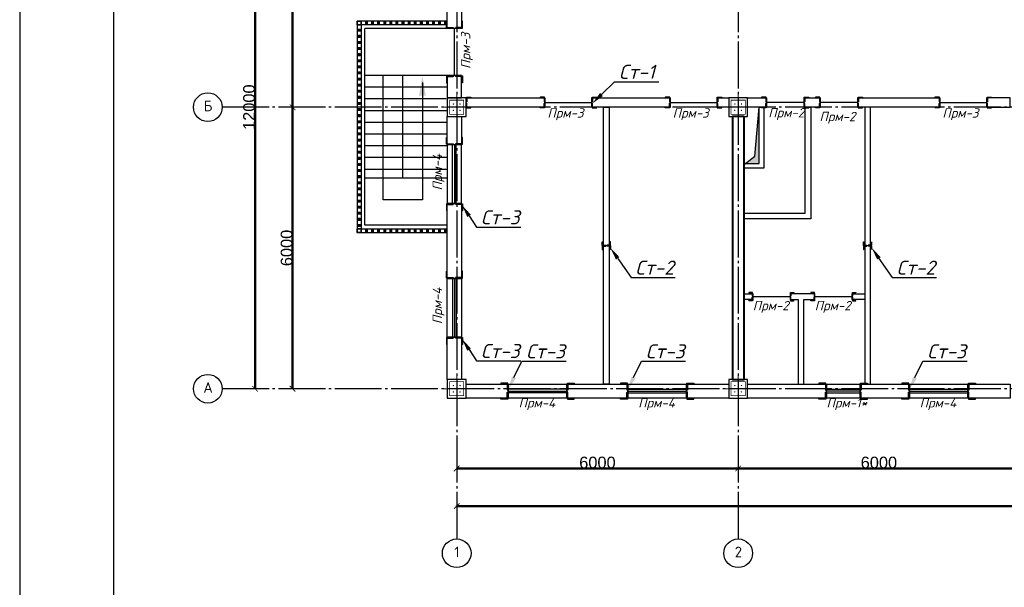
# Model space of a CAD drawing. Header units: millimetres. Extents: x -33345 to 4712671, y -3392 to 121473.
# Tile 301 of 656: x 1635956 to 1656947, y 64559 to 76656. Entities that reach past the tile are written whole.
import ezdxf
from ezdxf import colors
from ezdxf.entities.mleader import LeaderData, LeaderLine
from ezdxf.math import Vec2, Vec3

# ---------------------------------------------------------------- set-up
doc = ezdxf.new("R2010")
doc.units = ezdxf.units.MM
doc.linetypes.add('CENTER2', pattern=[28.575, 19.05, -3.175, 3.175, -3.175])
doc.linetypes.add('ГОСТ 2.303 5', pattern=[24, 20, -1.5, 1, -1.5])
for name, color, linetype, lineweight in [('.', 7, 'Continuous', 15), ('0.25', 7, 'Continuous', 25), ('5   0.30', 1, 'Continuous', 30), ('Kalonna', 7, 'Continuous', 35), ('размер 0.09', 175, 'Continuous', 9)]:
    doc.layers.add(name, color=color, linetype=linetype, lineweight=lineweight)
doc.layers.add('00-Axes', color=1, linetype='CENTER2')
doc.layers.add('HA', color=9, linetype='Continuous')
doc.styles.add('ISOCPEUR', font='isocpeui.ttf', dxfattribs={"height": 300})
doc.styles.add('ISOCPEUR_1.00', font='isocpeui.ttf')
doc.styles.get("Standard").update_dxf_attribs({"font": 'arial.ttf'})
doc.styles.add('ГОСТ 250', font='isocpeui.ttf', dxfattribs={"height": 250})
doc.dimstyles.new('ISO-25$0', dxfattribs={"dimtxt": 300, "dimasz": 200, "dimexe": 100, "dimexo": 300, "dimgap": 50, "dimtad": 1, "dimdec": 0, "dimtxsty": 'Standard', "dimblk": 'OBLIQUE', "dimcen": 250, "dimadec": 0, "dimazin": 0, "dimtfac": 1, "dimtdec": 0, "dimtmove": 0, "dimatfit": 3, "dimldrblk": 'OBLIQUE', "dimfxl": 1.25, "dimarcsym": 0})

# ---------------------------------------------------------------- blocks, each defined once
blk = doc.blocks.new('*U282')
at = {"layer": '0.25', "color": 5, "linetype": 'Continuous', "lineweight": 25, "ltscale": 100}
blk.add_lwpolyline([(-72619, 0), (0, 0), (0, 42000), (-72619, 42000), (-72619, 0)], dxfattribs=at)
at = {"layer": '0.25', "color": 7, "linetype": 'Continuous', "lineweight": 30, "ltscale": 100}
blk.add_lwpolyline([(-70619, 500), (-500, 500), (-500, 41500), (-70619, 41500), (-70619, 500)], dxfattribs=at)
blk = doc.blocks.new('_ArchTick')
at = {"color": 0, "linetype": 'ByBlock', "const_width": 0.15}
blk.add_lwpolyline([(-0.5, -0.5), (0.5, 0.5)], dxfattribs=at)
blk = doc.blocks.new('*D43')
at = {"color": 0, "lineweight": -2, "transparency": 16777216}
for p, q in [((-36640, 60.625), (-36640, 61.25)), ((-36640, 60), (-30640, 60)), ((-30640, 60.625), (-30640, 61.25))]:
    blk.add_line(p, q, dxfattribs=at)
at = {"layer": 'Defpoints', "color": 0, "lineweight": 0, "transparency": 16777216}
for p in [(-36640, 60), (-30640, 60), (-30640, 60)]:
    blk.add_point(p, dxfattribs=at)
at = {"color": 0, "lineweight": -2, "transparency": 16777216, "xscale": 120, "yscale": 120, "zscale": 120, "rotation": 180}
blk.add_blockref('_ArchTick', (-36640, 60), dxfattribs=at)
at = {"color": 0, "lineweight": -2, "transparency": 16777216, "xscale": 120, "yscale": 120, "zscale": 120}
blk.add_blockref('_ArchTick', (-30640, 60), dxfattribs=at)
at = {"color": 0, "lineweight": 0, "transparency": 16777216, "insert": (-33640, 185.625), "char_height": 250, "attachment_point": 5}
blk.add_mtext('6000', dxfattribs=at)
blk = doc.blocks.new('_Oblique')
at = {"color": 0, "linetype": 'ByBlock', "lineweight": -2}
blk.add_line((-0.5, -0.5), (0.5, 0.5), dxfattribs=at)
blk = doc.blocks.new('*D14')
at = {"color": 0, "lineweight": -2, "transparency": 16777216}
for p, q in [((1035447, -1561152), (1035447, -1561151)), ((1035447, -1561152), (1041447, -1561152)), ((1041447, -1561152), (1041447, -1561151))]:
    blk.add_line(p, q, dxfattribs=at)
at = {"layer": 'Defpoints', "color": 0, "lineweight": 50, "transparency": 16777216}
for p in [(1035447, -1561152), (1041447, -1561152), (1041447, -1561152)]:
    blk.add_point(p, dxfattribs=at)
at = {"color": 0, "lineweight": -2, "transparency": 16777216, "xscale": 120, "yscale": 120, "zscale": 120, "rotation": 180}
blk.add_blockref('_ArchTick', (1035447, -1561152), dxfattribs=at)
at = {"color": 0, "lineweight": -2, "transparency": 16777216, "xscale": 120, "yscale": 120, "zscale": 120}
blk.add_blockref('_ArchTick', (1041447, -1561152), dxfattribs=at)
at = {"color": 0, "lineweight": 0, "transparency": 16777216, "insert": (1038447, -1561027), "char_height": 250, "attachment_point": 5}
blk.add_mtext('6000', dxfattribs=at)
blk = doc.blocks.new('*D44')
at = {"color": 0, "lineweight": -2, "transparency": 16777216}
for p, q in [((-36640, -739.375), (-36640, -738.75)), ((22760, -740), (-36640, -740)), ((22760, -739.375), (22760, -738.75))]:
    blk.add_line(p, q, dxfattribs=at)
at = {"layer": 'Defpoints', "color": 0, "lineweight": 0, "transparency": 16777216}
for p in [(-36640, -740), (-36640, -740), (22760, -740)]:
    blk.add_point(p, dxfattribs=at)
at = {"color": 0, "lineweight": -2, "transparency": 16777216, "xscale": 120, "yscale": 120, "zscale": 120, "rotation": 180}
blk.add_blockref('_ArchTick', (-36640, -740), dxfattribs=at)
at = {"color": 0, "lineweight": -2, "transparency": 16777216, "xscale": 120, "yscale": 120, "zscale": 120}
blk.add_blockref('_ArchTick', (22760, -740), dxfattribs=at)
at = {"color": 0, "lineweight": 0, "transparency": 16777216, "insert": (-6940, -614.375), "char_height": 250, "attachment_point": 5}
blk.add_mtext('59400', dxfattribs=at)
blk = doc.blocks.new('*D45')
at = {"color": 0, "lineweight": -2, "transparency": 16777216}
for p, q in [((-40140, 1760), (-40140, 7760)), ((-40139.375, 7760), (-40138.75, 7760)), ((-40139.375, 1760), (-40138.75, 1760))]:
    blk.add_line(p, q, dxfattribs=at)
at = {"layer": 'Defpoints', "color": 0, "lineweight": 0, "transparency": 16777216}
for p in [(-40140, 7760), (-40140, 7760), (-40140, 1760)]:
    blk.add_point(p, dxfattribs=at)
at = {"color": 0, "lineweight": -2, "transparency": 16777216, "xscale": 120, "yscale": 120, "zscale": 120}
for p, rotation in [((-40140, 7760), 90), ((-40140, 1760), 270)]:
    blk.add_blockref('_ArchTick', p, dxfattribs=dict(at, rotation=rotation))
at = {"color": 0, "lineweight": 0, "transparency": 16777216, "insert": (-40265.625, 4760), "char_height": 250, "attachment_point": 5, "rotation": 90}
blk.add_mtext('6000', dxfattribs=at)
blk = doc.blocks.new('*D19')
at = {"color": 0, "lineweight": -2, "transparency": 16777216}
for p, q in [((1025947, -1547452), (1025948, -1547452)), ((1025947, -1553452), (1025947, -1547452)), ((1025947, -1553452), (1025948, -1553452))]:
    blk.add_line(p, q, dxfattribs=at)
at = {"layer": 'Defpoints', "color": 0, "lineweight": 50, "transparency": 16777216}
for p in [(1025947, -1547452), (1025947, -1547452), (1025947, -1553452)]:
    blk.add_point(p, dxfattribs=at)
at = {"color": 0, "lineweight": -2, "transparency": 16777216, "xscale": 120, "yscale": 120, "zscale": 120}
for p, rotation in [((1025947, -1547452), 90), ((1025947, -1553452), 270)]:
    blk.add_blockref('_ArchTick', p, dxfattribs=dict(at, rotation=rotation))
at = {"color": 0, "lineweight": 0, "transparency": 16777216, "insert": (1025821, -1550452), "char_height": 250, "attachment_point": 5, "rotation": 90}
blk.add_mtext('6000', dxfattribs=at)
blk = doc.blocks.new('*D46')
at = {"color": 0, "lineweight": -2, "transparency": 16777216}
for p, q in [((-40940, 13760), (-40940, 1760)), ((-40939, 13760), (-40939, 13760)), ((-40939, 1760), (-40939, 1760))]:
    blk.add_line(p, q, dxfattribs=at)
at = {"layer": 'Defpoints', "color": 0, "lineweight": 0, "transparency": 16777216}
for p in [(-40940, 13760), (-40940, 1760), (-40940, 1760)]:
    blk.add_point(p, dxfattribs=at)
at = {"color": 0, "lineweight": -2, "transparency": 16777216, "xscale": 120, "yscale": 120, "zscale": 120}
for p, rotation in [((-40940, 13760), 90), ((-40940, 1760), 270)]:
    blk.add_blockref('_ArchTick', p, dxfattribs=dict(at, rotation=rotation))
at = {"color": 0, "lineweight": 0, "transparency": 16777216, "insert": (-41066, 7760), "char_height": 250, "attachment_point": 5, "rotation": 90}
blk.add_mtext('12000', dxfattribs=at)
blk = doc.blocks.new('column')
at = {"lineweight": 0}
for points in [[(-68, 56, -1), (-68, 86, -1)], [(68, 56, 1), (68, 86, 1)], [(-68, -56, 1), (-68, -86, 1)], [(68, -56, -1), (68, -86, -1)]]:
    blk.add_hatch(color=0, dxfattribs=at).paths.add_polyline_path(points)
at = {"color": 0, "lineweight": 0}
for p, q in [((0, 300), (0, -300)), ((300, 0), (-300, 0))]:
    blk.add_line(p, q, dxfattribs=at)
at = {"lineweight": 30}
blk.add_lwpolyline([(-200, 200), (200, 200), (200, -200), (-200, -200)], close=True, dxfattribs=at)
at = {"color": 0, "lineweight": 0, "const_width": 15}
blk.add_lwpolyline([(150, -150), (150, 150), (-150, 150), (-150, -150)], close=True, dxfattribs=at)
blk = doc.blocks.new('*U3545')
at = {"color": 0, "linetype": 'ByBlock', "lineweight": -2, "ltscale": 100}
blk.add_lwpolyline([(0, 0), (63, 0), (63, 2.7, 0.414214), (60.7, 5), (12, 5, -0.414214), (5, 12), (5, 60.7, 0.414214), (2.7, 63), (0, 63)], format="xyb", close=True, dxfattribs=at)
blk = doc.blocks.new('A$C0829442C')
at = {"layer": '5   0.30', "lineweight": 30, "ltscale": 200}
blk.add_line((0, 131), (0, 13.5), dxfattribs=at)
at = {"layer": '5   0.30', "lineweight": 30, "ltscale": 200, "xscale": -1, "rotation": 180}
blk.add_blockref('*U3545', (3.9, 146.4), dxfattribs=at)
at = {"layer": '5   0.30', "lineweight": 30, "ltscale": 200}
blk.add_blockref('*U3545', (3.9, 0), dxfattribs=at)
blk = doc.blocks.new('fgfgfgfgggffrw')
at = {"layer": '00-Axes', "color": 251, "linetype": 'ГОСТ 2.303 5', "ltscale": 50, "true_color": 0x636466}
for points in [[(-36640, 13960), (-36640, -1440)], [(-30640, 13960), (-30640, -1440)], [(22960, 7760), (-41640, 7760)], [(22960, 1760), (-41640, 1760)]]:
    blk.add_lwpolyline(points, dxfattribs=at)
at = {"layer": '00-Axes', "color": 219, "linetype": 'ByBlock', "ltscale": 100, "true_color": 0x642165}
for centre in [(-41946, 7760), (-41946, 1760), (-36640, -1746), (-30640, -1746)]:
    blk.add_circle(centre, 306, dxfattribs=at)
at = {"layer": '00-Axes', "color": 219, "linetype": 'ByBlock', "ltscale": 100, "true_color": 0x642165, "char_height": 226.059, "attachment_point": 1, "style": 'ISOCPEUR_1.00'}
for s, insert in [('\\pxqc;{\\fISOCPEUR|b0|i0|c204|p34;Б}', (-42327.1, 7899.8)), ('\\pxqc;{\\fISOCPEUR|b0|i0|c204|p34;А}', (-42327.1, 1899.8)), ('\\pxqc;{\\fISOCPEUR|b0|i0|c204|p34;1}', (-37021.2, -1606.2)), ('\\pxqc;{\\fISOCPEUR|b0|i0|c204|p34;2}', (-31021.2, -1606.2))]:
    blk.add_mtext_dynamic_manual_height_columns(s, width=772.479, gutter_width=706.4, heights=[0], dxfattribs=dict(at, insert=insert))
at = {"color": 18, "lineweight": 0, "true_color": 0x000000}
for base, p1, p2, picture, middle in [((-40940, 1760), (-40940, 13760), (-40940, 1760), '*D46', (-41065.6, 7760)), ((-40140, 7760), (-40140, 1760), (-40140, 7760), '*D45', (-40265.6, 4760))]:
    dim = blk.add_linear_dim(base=base, p1=p1, p2=p2, angle=90, dimstyle='ISO-25$0', dxfattribs=at)
    dim.commit()
    dim.dimension.update_dxf_attribs({"geometry": picture, "text_midpoint": middle})
dim = blk.add_linear_dim(base=(-40140, 13760), p1=(-40140, 7760), p2=(-40140, 13760), angle=90, dimstyle='ISO-25$0', dxfattribs=at)
dim.commit()
dim.dimension.update_dxf_attribs({"geometry": '*D19', "text_midpoint": (-40265.6, 10760), "insert": (-1066086.8, 1561212.4)})
for base, p1, p2, picture, middle in [((-30640, 60), (-36640, 60), (-30640, 60), '*D43', (-33640, 185.6)), ((-36640, -740), (22760, -740), (-36640, -740), '*D44', (-6940, -614.4))]:
    dim = blk.add_linear_dim(base=base, p1=p1, p2=p2, dimstyle='ISO-25$0', dxfattribs=at)
    dim.commit()
    dim.dimension.update_dxf_attribs({"geometry": picture, "text_midpoint": middle})
dim = blk.add_linear_dim(base=(-24640, 60), p1=(-30640, 60), p2=(-24640, 60), dimstyle='ISO-25$0', dxfattribs=at)
dim.commit()
dim.dimension.update_dxf_attribs({"geometry": '*D14', "text_midpoint": (-27640, 185.6), "insert": (-1066086.8, 1561212.4)})

msp = doc.modelspace()

# ---------------------------------------------------------------- hatches: boundary and pattern name
at = {"layer": '.', "true_color": 0x636466}
h = msp.add_hatch(color=251, dxfattribs=at)
h.dxf.hatch_style = 1
h.paths.add_polyline_path([(1651722.832, 74790.837), (1651625.673, 73749.227), (1651397.832, 73570.837), (1651722.832, 73570.837)])

# ---------------------------------------------------------------- linework, layer by layer
for p, q in [((1645072.832, 76465.837, 1359241.496), (1643312.832, 76465.837, 1359241.496)), ((1643312.832, 72278.337, 1359241.496), (1643312.832, 76465.837, 1359241.496)), ((1645072.832, 75465.837, 1359241.496), (1643312.832, 75465.837, 1359241.496)), ((1644122.832, 73278.337, 1359241.496), (1644122.832, 75465.837, 1359241.496)), ((1645072.832, 75215.837, 1359241.496), (1643312.832, 75215.837, 1359241.496)), ((1645047.832, 74965.837, 1359241.496), (1643312.832, 74965.837, 1359241.496)), ((1645072.832, 74715.837, 1359241.496), (1643312.832, 74715.837, 1359241.496)), ((1645072.832, 74465.837, 1359241.496), (1643312.832, 74465.837, 1359241.496)), ((1645072.832, 74215.837, 1359241.496), (1643312.832, 74215.837, 1359241.496)), ((1645072.832, 73965.837, 1359241.496), (1643312.832, 73965.837, 1359241.496)), ((1645072.832, 73715.837, 1359241.496), (1643312.832, 73715.837, 1359241.496)), ((1645072.832, 73465.837, 1359241.496), (1643312.832, 73465.837, 1359241.496)), ((1645072.832, 73278.337, 1359241.496), (1643312.832, 73278.337, 1359241.496)), ((1645072.832, 72278.337, 1359241.496), (1643312.832, 72278.337, 1359241.496))]:
    msp.add_line(p, q)
at = {"color": 6, "lineweight": 30}
for p, q in [((1645222.832, 75465.837, 1359241.496), (1645222.833, 76465.837, 1359241.496)), ((1652677.052, 74890.837, 1359241.496), (1651877.052, 74890.837, 1359241.496)), ((1653822.832, 74890.837, 1359241.496), (1653022.832, 74890.837, 1359241.496)), ((1645222.832, 73990.837, 1359241.496), (1645222.833, 72740.837, 1359241.496)), ((1645222.832, 71140.837, 1359241.496), (1645222.833, 69890.837, 1359241.496)), ((1652382.832, 70750.837, 1359241.496), (1651582.832, 70750.837, 1359241.496)), ((1653702.832, 70750.837, 1359241.496), (1652902.832, 70750.837, 1359241.496)), ((1646372.832, 68740.837, 1359241.496), (1647622.832, 68740.836, 1359241.496)), ((1648922.832, 68740.837, 1359241.496), (1650172.832, 68740.836, 1359241.496)), ((1653872.719, 68740.837, 1359241.496), (1653152.719, 68740.837, 1359241.496)), ((1654922.832, 68740.837, 1359241.496), (1656172.832, 68740.836, 1359241.496))]:
    msp.add_line(p, q, dxfattribs=at)
at = {"color": 177, "lineweight": 30, "true_color": 0x293189}
for p, q in [((1647153.168, 74890.837, 1359241.496), (1648153.168, 74890.837, 1359241.496)), ((1649822.832, 74890.837, 1359241.496), (1650822.832, 74890.837, 1359241.496)), ((1655573.168, 74890.837, 1359241.496), (1656573.168, 74890.837, 1359241.496))]:
    msp.add_line(p, q, dxfattribs=at)
at = {"color": 5}
for p, q in [((1645182.832, 72740.837, 1359241.496), (1645182.832, 73990.837, 1359241.496)), ((1645262.832, 72740.837, 1359241.496), (1645262.832, 73990.837, 1359241.496)), ((1645182.832, 71140.837, 1359241.496), (1645182.832, 69890.837, 1359241.496)), ((1645262.832, 71140.837, 1359241.496), (1645262.832, 69890.837, 1359241.496)), ((1647622.832, 68780.837, 1359241.496), (1646372.832, 68780.837, 1359241.496)), ((1647622.832, 68700.837, 1359241.496), (1646372.832, 68700.837, 1359241.496)), ((1648922.832, 68780.837, 1359241.496), (1650172.832, 68780.837, 1359241.496)), ((1648922.832, 68700.837, 1359241.496), (1650172.832, 68700.837, 1359241.496)), ((1653152.719, 68780.837, 1359241.496), (1653872.719, 68780.837, 1359241.496)), ((1653152.719, 68700.837, 1359241.496), (1653872.719, 68700.837, 1359241.496)), ((1654922.832, 68780.837, 1359241.496), (1656172.832, 68780.837, 1359241.496)), ((1654922.832, 68700.837, 1359241.496), (1656172.832, 68700.837, 1359241.496))]:
    msp.add_line(p, q, dxfattribs=at)
at = {"elevation": 1359241.496}
for points in [[(1645072.832, 76625.837), (1643152.832, 76625.837), (1643152.832, 72118.337), (1645072.832, 72118.337)], [(1645072.832, 76545.837), (1643232.832, 76545.837), (1643232.832, 72198.337), (1645072.832, 72198.337)], [(1644540.993, 75315.837), (1644540.993, 72813.925), (1643705.575, 72813.925), (1643705.575, 75465.837)], [(1651397.832, 73570.837), (1651625.673, 73749.227), (1651722.832, 74790.837)]]:
    msp.add_lwpolyline(points, dxfattribs=at)
at = {"color": 244, "lineweight": 40, "true_color": 0x991b1e, "elevation": 1359241.496}
msp.add_lwpolyline([(1651402.832, 74590.837), (1651152.832, 74590.837), (1651152.832, 68990.837), (1651402.832, 68990.837)], close=True, dxfattribs=at)
at = {"elevation": 1359241.496}
for points in [[(1645372.832, 72740.837), (1645372.832, 73990.837), (1645072.832, 73990.837), (1645072.832, 72740.837)], [(1645372.832, 71140.837), (1645372.832, 69890.837), (1645072.832, 69890.837), (1645072.832, 71140.837)], [(1646372.832, 68890.837), (1647622.832, 68890.837), (1647622.832, 68590.837), (1646372.832, 68590.837)], [(1648922.832, 68890.837), (1650172.832, 68890.837), (1650172.832, 68590.837), (1648922.832, 68590.837)], [(1653152.719, 68890.837), (1653872.719, 68890.837), (1653872.719, 68590.837), (1653152.719, 68590.837)], [(1654922.832, 68890.837), (1656172.832, 68890.837), (1656172.832, 68590.837), (1654922.832, 68590.837)]]:
    msp.add_lwpolyline(points, close=True, dxfattribs=at)
at = {"color": 18, "lineweight": 0, "true_color": 0x000000, "elevation": 1359241.496}
msp.add_lwpolyline([(1648522.832, 70690.837), (1648522.832, 68990.837)], dxfattribs=at)
at = {"lineweight": 25}
msp.add_solid([(1644612.993, 75033.837, 1359241.496), (1644540.993, 75465.837, 1359241.496), (1644468.993, 75033.837, 1359241.496)], dxfattribs=at)
at = {"layer": 'HA', "color": 250, "lineweight": 30, "ltscale": 100, "elevation": 1359241.496}
for points in [[(1645372.832, 78440.837), (1645372.832, 76465.837), (1645072.832, 76465.837), (1645072.832, 78440.837)], [(1645472.832, 74990.837), (1647153.168, 74990.837), (1647153.168, 74790.837), (1645472.832, 74790.837)], [(1651877.052, 74790.837), (1651472.832, 74790.837), (1651472.832, 74990.837), (1651877.052, 74990.837)], [(1657072.832, 74990.837), (1656573.168, 74990.837), (1656573.168, 74790.837), (1657072.832, 74790.837)], [(1648402.832, 74790.837), (1648522.832, 74790.837), (1648522.832, 68890.837), (1648402.832, 68890.837)], [(1651402.832, 72530.837), (1652702.832, 72530.837), (1652702.832, 74790.837), (1652822.832, 74790.837), (1652822.832, 72410.837), (1651402.832, 72410.837)], [(1651722.832, 74790.837), (1651822.832, 74790.837), (1651822.832, 73490.837), (1651402.832, 73490.837), (1651402.832, 73590.837), (1651722.832, 73590.837)], [(1653972.719, 68890.837), (1654092.719, 68890.837), (1654092.719, 74790.837), (1653972.719, 74790.837)], [(1645372.832, 74590.837), (1645372.832, 73990.837), (1645072.832, 73990.837), (1645072.832, 74590.837)], [(1645072.832, 72740.837), (1645372.832, 72740.837), (1645372.832, 71140.837), (1645072.832, 71140.837)], [(1651402.832, 70690.837), (1651402.832, 70810.837), (1651582.832, 70810.837), (1651582.832, 70690.837)], [(1645072.832, 69890.837), (1645372.832, 69890.837), (1645372.832, 68990.837), (1645072.832, 68990.837)], [(1645472.832, 68890.837), (1646372.832, 68890.837), (1646372.832, 68590.837), (1645472.832, 68590.837)], [(1647622.832, 68890.837), (1648922.832, 68890.837), (1648922.832, 68590.837), (1647622.832, 68590.837)], [(1650172.832, 68890.837), (1651072.832, 68890.837), (1651072.832, 68590.837), (1650172.832, 68590.837)], [(1651472.832, 68890.837), (1653152.719, 68890.837), (1653152.719, 68590.837), (1651472.832, 68590.837)], [(1653872.719, 68890.837), (1654922.832, 68890.837), (1654922.832, 68590.837), (1653872.719, 68590.837)], [(1656172.832, 68890.837), (1657072.832, 68890.837), (1657072.832, 68590.837), (1656172.832, 68590.837)]]:
    msp.add_lwpolyline(points, close=True, dxfattribs=at)
for points in [[(1645072.832, 75465.837), (1645072.832, 74990.837), (1645372.832, 74990.837), (1645372.832, 75465.837), (1645072.832, 75465.837), (1645072.832, 74990.837)], [(1649822.832, 74790.837), (1648153.168, 74790.837), (1648153.168, 74990.838), (1649822.832, 74990.838), (1649822.832, 74790.837)], [(1650822.832, 74990.838), (1651072.832, 74990.838), (1651072.832, 74790.837), (1650822.832, 74790.837), (1650822.832, 74990.838)], [(1653022.832, 74790.837), (1652677.052, 74790.837), (1652677.052, 74990.837), (1653022.832, 74990.837), (1653022.832, 74790.837)], [(1653822.832, 74790.837), (1653822.832, 74990.837), (1655573.168, 74990.837), (1655573.168, 74790.837), (1653822.832, 74790.837)], [(1652902.832, 70810.837), (1652382.832, 70810.837), (1652382.832, 70690.837), (1652552.832, 70690.837), (1652552.832, 68890.837), (1652672.832, 68890.837), (1652672.832, 70690.837), (1652902.832, 70690.837), (1652902.832, 70810.837)], [(1653702.832, 70810.837), (1653972.719, 70810.837), (1653972.719, 70690.837), (1653702.832, 70690.837), (1653702.832, 70810.837)]]:
    msp.add_lwpolyline(points, dxfattribs=at)
at = {"layer": 'Kalonna', "elevation": 1359241.496}
for points in [[(1643232.832, 76545.837), (1643152.832, 76545.837), (1643152.832, 76625.837), (1643232.832, 76625.837)], [(1643167.832, 76445.837), (1643217.832, 76445.837), (1643217.832, 76415.837), (1643167.832, 76415.837)], [(1643332.832, 76610.837), (1643332.832, 76560.837), (1643362.832, 76560.837), (1643362.832, 76610.837)], [(1643462.832, 76610.837), (1643462.832, 76560.837), (1643492.832, 76560.837), (1643492.832, 76610.837)], [(1643592.832, 76610.837), (1643592.832, 76560.837), (1643622.832, 76560.837), (1643622.832, 76610.837)], [(1643722.832, 76610.837), (1643722.832, 76560.837), (1643752.832, 76560.837), (1643752.832, 76610.837)], [(1643852.832, 76610.837), (1643852.832, 76560.837), (1643882.832, 76560.837), (1643882.832, 76610.837)], [(1643982.832, 76610.837), (1643982.832, 76560.837), (1644012.832, 76560.837), (1644012.832, 76610.837)], [(1644112.832, 76610.837), (1644112.832, 76560.837), (1644142.832, 76560.837), (1644142.832, 76610.837)], [(1644242.832, 76610.837), (1644242.832, 76560.837), (1644272.832, 76560.837), (1644272.832, 76610.837)], [(1644372.832, 76610.837), (1644372.832, 76560.837), (1644402.832, 76560.837), (1644402.832, 76610.837)], [(1644502.832, 76610.837), (1644502.832, 76560.837), (1644532.832, 76560.837), (1644532.832, 76610.837)], [(1644632.832, 76610.837), (1644632.832, 76560.837), (1644662.832, 76560.837), (1644662.832, 76610.837)], [(1644762.832, 76610.837), (1644762.832, 76560.837), (1644792.832, 76560.837), (1644792.832, 76610.837)], [(1644892.832, 76610.837), (1644892.832, 76560.837), (1644922.832, 76560.837), (1644922.832, 76610.837)], [(1645016.81, 76610.837), (1645016.81, 76560.837), (1645046.81, 76560.837), (1645046.81, 76610.837)], [(1643167.832, 76315.837), (1643217.832, 76315.837), (1643217.832, 76285.837), (1643167.832, 76285.837)], [(1643167.832, 76185.837), (1643217.832, 76185.837), (1643217.832, 76155.837), (1643167.832, 76155.837)], [(1643167.832, 76055.837), (1643217.832, 76055.837), (1643217.832, 76025.837), (1643167.832, 76025.837)], [(1643167.832, 75925.837), (1643217.832, 75925.837), (1643217.832, 75895.837), (1643167.832, 75895.837)], [(1643167.832, 75795.837), (1643217.832, 75795.837), (1643217.832, 75765.837), (1643167.832, 75765.837)], [(1643167.832, 75665.837), (1643217.832, 75665.837), (1643217.832, 75635.837), (1643167.832, 75635.837)], [(1643167.832, 75535.837), (1643217.832, 75535.837), (1643217.832, 75505.837), (1643167.832, 75505.837)], [(1643167.832, 75405.837), (1643217.832, 75405.837), (1643217.832, 75375.837), (1643167.832, 75375.837)], [(1643167.832, 75275.837), (1643217.832, 75275.837), (1643217.832, 75245.837), (1643167.832, 75245.837)], [(1643167.832, 75145.837), (1643217.832, 75145.837), (1643217.832, 75115.837), (1643167.832, 75115.837)], [(1643167.832, 75015.837), (1643217.832, 75015.837), (1643217.832, 74985.837), (1643167.832, 74985.837)], [(1643167.832, 74885.837), (1643217.832, 74885.837), (1643217.832, 74855.837), (1643167.832, 74855.837)], [(1643167.832, 74755.837), (1643217.832, 74755.837), (1643217.832, 74725.837), (1643167.832, 74725.837)], [(1643167.832, 74625.837), (1643217.832, 74625.837), (1643217.832, 74595.837), (1643167.832, 74595.837)], [(1643167.832, 74495.837), (1643217.832, 74495.837), (1643217.832, 74465.837), (1643167.832, 74465.837)], [(1643167.832, 74365.837), (1643217.832, 74365.837), (1643217.832, 74335.837), (1643167.832, 74335.837)], [(1643167.832, 74235.837), (1643217.832, 74235.837), (1643217.832, 74205.837), (1643167.832, 74205.837)], [(1643167.832, 74105.837), (1643217.832, 74105.837), (1643217.832, 74075.837), (1643167.832, 74075.837)], [(1643167.832, 73975.837), (1643217.832, 73975.837), (1643217.832, 73945.837), (1643167.832, 73945.837)], [(1643167.832, 73845.837), (1643217.832, 73845.837), (1643217.832, 73815.837), (1643167.832, 73815.837)], [(1643167.832, 73715.837), (1643217.832, 73715.837), (1643217.832, 73685.837), (1643167.832, 73685.837)], [(1643167.832, 73585.837), (1643217.832, 73585.837), (1643217.832, 73555.837), (1643167.832, 73555.837)], [(1643167.832, 73455.837), (1643217.832, 73455.837), (1643217.832, 73425.837), (1643167.832, 73425.837)], [(1643167.832, 73325.837), (1643217.832, 73325.837), (1643217.832, 73295.837), (1643167.832, 73295.837)], [(1643167.832, 73195.837), (1643217.832, 73195.837), (1643217.832, 73165.837), (1643167.832, 73165.837)], [(1643167.832, 73065.837), (1643217.832, 73065.837), (1643217.832, 73035.837), (1643167.832, 73035.837)], [(1643167.832, 72935.837), (1643217.832, 72935.837), (1643217.832, 72905.837), (1643167.832, 72905.837)], [(1643167.832, 72805.837), (1643217.832, 72805.837), (1643217.832, 72775.837), (1643167.832, 72775.837)], [(1643167.832, 72675.837), (1643217.832, 72675.837), (1643217.832, 72645.837), (1643167.832, 72645.837)], [(1643167.832, 72545.837), (1643217.832, 72545.837), (1643217.832, 72515.837), (1643167.832, 72515.837)], [(1643167.832, 72415.837), (1643217.832, 72415.837), (1643217.832, 72385.837), (1643167.832, 72385.837)], [(1643167.832, 72285.837), (1643217.832, 72285.837), (1643217.832, 72255.837), (1643167.832, 72255.837)], [(1643232.832, 72198.337), (1643152.832, 72198.337), (1643152.832, 72118.337), (1643232.832, 72118.337)], [(1643332.832, 72183.337), (1643332.832, 72133.337), (1643362.832, 72133.337), (1643362.832, 72183.337)], [(1643462.832, 72183.337), (1643462.832, 72133.337), (1643492.832, 72133.337), (1643492.832, 72183.337)], [(1643592.832, 72183.337), (1643592.832, 72133.337), (1643622.832, 72133.337), (1643622.832, 72183.337)], [(1643722.832, 72183.337), (1643722.832, 72133.337), (1643752.832, 72133.337), (1643752.832, 72183.337)], [(1643852.832, 72183.337), (1643852.832, 72133.337), (1643882.832, 72133.337), (1643882.832, 72183.337)], [(1643982.832, 72183.337), (1643982.832, 72133.337), (1644012.832, 72133.337), (1644012.832, 72183.337)], [(1644112.832, 72183.337), (1644112.832, 72133.337), (1644142.832, 72133.337), (1644142.832, 72183.337)], [(1644242.832, 72183.337), (1644242.832, 72133.337), (1644272.832, 72133.337), (1644272.832, 72183.337)], [(1644372.832, 72183.337), (1644372.832, 72133.337), (1644402.832, 72133.337), (1644402.832, 72183.337)], [(1644502.832, 72183.337), (1644502.832, 72133.337), (1644532.832, 72133.337), (1644532.832, 72183.337)], [(1644632.832, 72183.337), (1644632.832, 72133.337), (1644662.832, 72133.337), (1644662.832, 72183.337)], [(1644762.832, 72183.337), (1644762.832, 72133.337), (1644792.832, 72133.337), (1644792.832, 72183.337)], [(1644892.832, 72183.337), (1644892.832, 72133.337), (1644922.832, 72133.337), (1644922.832, 72183.337)], [(1645016.81, 72183.337), (1645016.81, 72133.337), (1645046.81, 72133.337), (1645046.81, 72183.337)]]:
    msp.add_lwpolyline(points, close=True, dxfattribs=at)

# ---------------------------------------------------------------- block references
at = {"color": 244, "lineweight": 50, "true_color": 0x991b1e}
msp.add_blockref('fgfgfgfgggffrw', (1681912.832, 67030.837, 1359241.496), dxfattribs=at)
at = {"xscale": -1, "rotation": 270}
for p in [(1645272.832, 74790.837, 1359241.496), (1651272.832, 74790.837, 1359241.496), (1645272.832, 68790.837, 1359241.496), (1651272.832, 68790.837, 1359241.496)]:
    msp.add_blockref('column', p, dxfattribs=at)
at = {"layer": '0.25', "ltscale": 100, "transparency": 33554687}
msp.add_blockref('*U282', (1708575.221, 44501.326, 1359241.5), dxfattribs=at)
at = {"layer": 'размер 0.09', "lineweight": 30, "ltscale": 200}
for p, xscale, yscale, zscale, rotation in [((1645052.957, 76465.837, 1359241.496), -2.351013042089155, 2.351013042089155, 2.351013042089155, 269.9999551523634), ((1645052.957, 75465.837, 1359241.496), 2.351013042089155, 2.351013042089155, 2.351013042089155, 270.0000448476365), ((1645472.832, 75003.334, 1359241.496), -1.556924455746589, 1.556924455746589, 1.556924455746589, 179.9999551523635), ((1647153.168, 75003.334, 1359241.496), 1.556924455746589, 1.556924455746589, 1.556924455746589, 180.0000448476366), ((1648153.168, 75003.334, 1359241.496), -1.556924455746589, 1.556924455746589, 1.556924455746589, 179.9999551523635), ((1649822.832, 75003.334, 1359241.496), 1.556924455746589, 1.556924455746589, 1.556924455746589, 180.0000448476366), ((1650822.832, 75003.334, 1359241.496), -1.556924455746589, 1.556924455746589, 1.556924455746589, 179.9999551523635), ((1651877.051, 75003.334, 1359241.496), 1.556924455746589, 1.556924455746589, 1.556924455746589, 180.0000448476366), ((1652677.052, 75003.334, 1359241.496), -1.556924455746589, 1.556924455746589, 1.556924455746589, 179.9999551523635), ((1653022.832, 75003.334, 1359241.496), 1.556924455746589, 1.556924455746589, 1.556924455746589, 180.0000448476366), ((1653822.832, 75003.334, 1359241.496), -1.556924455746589, 1.556924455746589, 1.556924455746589, 179.9999551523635), ((1655573.168, 75003.334, 1359241.496), 1.556924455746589, 1.556924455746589, 1.556924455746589, 180.0000448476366), ((1656573.168, 75003.334, 1359241.496), -1.556924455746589, 1.556924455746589, 1.556924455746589, 179.9999551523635), ((1645052.957, 73990.837, 1359241.496), -2.351013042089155, 2.351013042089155, 2.351013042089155, 269.9999551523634), ((1645052.957, 72740.837, 1359241.496), 2.351013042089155, 2.351013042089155, 2.351013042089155, 270.0000448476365), ((1648548.511, 71840.837, 1359241.496), 1.185761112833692, 1.185761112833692, 1.185761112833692, 90.00004484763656), ((1648548.511, 71840.837, 1359241.496), -1.185761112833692, 1.185761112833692, 1.185761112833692, 89.99995515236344), ((1654118.398, 71840.837, 1359241.496), 1.185761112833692, 1.185761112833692, 1.185761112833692, 90.00004484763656), ((1654118.398, 71840.837, 1359241.496), -1.185761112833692, 1.185761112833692, 1.185761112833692, 89.99995515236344), ((1645052.957, 71140.837, 1359241.496), -2.351013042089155, 2.351013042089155, 2.351013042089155, 269.9999551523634), ((1651582.832, 70665.159, 1359241.496), -1.185761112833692, 1.185761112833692, 1.185761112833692, 359.9999551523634), ((1652382.832, 70665.159, 1359241.496), 1.185761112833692, 1.185761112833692, 1.185761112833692, 4.484763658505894e-05), ((1652902.832, 70665.159, 1359241.496), -1.185761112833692, 1.185761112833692, 1.185761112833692, 359.9999551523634), ((1653702.832, 70665.159, 1359241.496), 1.185761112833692, 1.185761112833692, 1.185761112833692, 4.484763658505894e-05), ((1645052.957, 69890.837, 1359241.496), 2.351013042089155, 2.351013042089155, 2.351013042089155, 270.0000448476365), ((1646372.832, 68910.713, 1359241.496), 2.351013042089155, 2.351013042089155, 2.351013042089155, 180.0000448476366), ((1647622.832, 68910.713, 1359241.496), -2.351013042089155, 2.351013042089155, 2.351013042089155, 179.9999551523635), ((1648922.832, 68910.713, 1359241.496), 2.351013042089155, 2.351013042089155, 2.351013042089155, 180.0000448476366), ((1650172.832, 68910.713, 1359241.496), -2.351013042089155, 2.351013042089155, 2.351013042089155, 179.9999551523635), ((1653152.719, 68910.713, 1359241.496), 2.351013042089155, 2.351013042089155, 2.351013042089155, 180.0000448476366), ((1653872.72, 68910.713, 1359241.496), -2.351013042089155, 2.351013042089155, 2.351013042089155, 179.9999551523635), ((1654922.832, 68910.713, 1359241.496), 2.351013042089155, 2.351013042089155, 2.351013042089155, 180.0000448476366), ((1656172.832, 68910.713, 1359241.496), -2.351013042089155, 2.351013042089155, 2.351013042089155, 179.9999551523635)]:
    msp.add_blockref('A$C0829442C', p, dxfattribs=dict(at, xscale=xscale, yscale=yscale, zscale=zscale, rotation=rotation))

# ---------------------------------------------------------------- texts
at = {"transparency": 33554687, "char_height": 200, "attachment_point": 1, "rotation": 90, "style": 'ГОСТ 250'}
for s, insert in [('{\\C5;Прм-3}', (1645363.002, 75607.117, 1359241.496)), ('{\\C6;Прм-4}', (1644758.839, 73016.35, 1359241.496)), ('{\\C6;Прм-4}', (1644758.839, 70166.35, 1359241.496))]:
    msp.add_mtext_dynamic_manual_height_columns(s, width=5615.66788, gutter_width=1250, heights=[260], dxfattribs=dict(at, insert=insert))
at = {"transparency": 33554687, "char_height": 200, "attachment_point": 1, "style": 'ГОСТ 250'}
for s, insert in [('{\\C5;Прм-3}', (1647207.096, 74768.431, 1359241.496)), ('{\\C5;Прм-3}', (1649876.761, 74768.432, 1359241.496)), ('Прм-2', (1651914.913, 74773.732, 1359241.496)), ('{\\C5;Прм-3}', (1655627.096, 74768.431, 1359241.496)), ('Прм-2', (1653006.177, 74692.673, 1359241.496)), ('Прм-2', (1651585.208, 70662.518, 1359241.496)), ('Прм-2', (1652905.208, 70662.518, 1359241.496)), ('{\\C6;Прм-4}', (1646592.247, 68590.837, 1359241.496)), ('{\\C6;Прм-4}', (1649142.247, 68590.837, 1359241.496)), ('{\\C6;Прм-1*}', (1653156.662, 68590.837, 1359241.496)), ('{\\C6;Прм-4}', (1655142.247, 68590.837, 1359241.496))]:
    msp.add_mtext_dynamic_manual_height_columns(s, width=5615.66788, gutter_width=1250, heights=[260], dxfattribs=dict(at, insert=insert))

# ---------------------------------------------------------------- leaders
at = {"transparency": 33554687}
ml = msp.add_multileader_mtext('Standard', dxfattribs=at)
ml.set_content('Ст-1', color=256, style='ISOCPEUR')
ml.set_leader_properties(color=256)
ml.build(insert=Vec2(0, 0))
ml.multileader.update_dxf_attribs({"text_left_attachment_type": 6, "text_right_attachment_type": 6, "dogleg_length": 1.827, "arrow_head_size": 274.097})
ctx = ml.context
ctx.base_point, ctx.char_height, ctx.arrow_head_size, ctx.landing_gap_size, ctx.plane_origin = Vec3(1648640.736, 75334.69, 1359241.496), 300, 274.097, 91.366, Vec3(1648161.615, 75925.496, 1359241.496)
ctx.left_attachment, ctx.right_attachment = 6, 6
notes = []
notes.append((ctx, [(0, (1, 1, 0), (1648638.908, 75334.69, 1359241.496), (1, 0), 1.827, [(0, [(1648163.376, 74869.884, 1359241.496)], 0, [])])]))
ctx.mtext.insert, ctx.mtext.flow_direction = Vec3(1648732.101, 75694.69, 1359241.496), 5
ml = msp.add_multileader_mtext('Standard', dxfattribs=at)
ml.set_content('Ст-3', color=256, style='ISOCPEUR')
ml.set_leader_properties(color=256)
ml.build(insert=Vec2(0, 0))
ml.multileader.update_dxf_attribs({"text_left_attachment_type": 6, "text_right_attachment_type": 6, "dogleg_length": 1.827, "arrow_head_size": 274.097})
ctx = ml.context
ctx.base_point, ctx.char_height, ctx.arrow_head_size, ctx.landing_gap_size, ctx.plane_origin = Vec3(1645697.32, 72234.791, 1359241.496), 300, 274.097, 91.366, Vec3(1645123.124, 73714.136, 1359241.496)
ctx.left_attachment, ctx.right_attachment = 6, 6
notes.append((ctx, [(0, (1, 1, 0), (1645695.493, 72234.791, 1359241.496), (1, 0), 1.827, [(0, [(1645385.422, 72703.558, 1359241.496)], 0, [])])]))
ctx.mtext.insert, ctx.mtext.flow_direction = Vec3(1645788.686, 72594.791, 1359241.496), 5
ml = msp.add_multileader_mtext('Standard', dxfattribs=at)
ml.set_content('Ст-2', color=256, style='ISOCPEUR')
ml.set_leader_properties(color=256)
ml.build(insert=Vec2(0, 0))
ml.multileader.update_dxf_attribs({"text_left_attachment_type": 6, "text_right_attachment_type": 6, "dogleg_length": 1.827, "arrow_head_size": 274.097})
ctx = ml.context
ctx.base_point, ctx.char_height, ctx.arrow_head_size, ctx.landing_gap_size, ctx.plane_origin = Vec3(1648990.734, 71161.894, 1359241.496), 300, 274.097, 91.366, Vec3(1648511.614, 71752.701, 1359241.496)
ctx.left_attachment, ctx.right_attachment = 6, 6
notes.append((ctx, [(0, (1, 1, 0), (1648988.907, 71161.894, 1359241.496), (1, 0), 1.827, [(0, [(1648548.511, 71794.626, 1359241.496)], 0, [])])]))
ctx.mtext.insert, ctx.mtext.flow_direction = Vec3(1649082.1, 71521.894, 1359241.496), 5
ml = msp.add_multileader_mtext('Standard', dxfattribs=at)
ml.set_content('Ст-2', color=256, style='ISOCPEUR')
ml.set_leader_properties(color=256)
ml.build(insert=Vec2(0, 0))
ml.multileader.update_dxf_attribs({"text_left_attachment_type": 6, "text_right_attachment_type": 6, "dogleg_length": 1.827, "arrow_head_size": 274.097})
ctx = ml.context
ctx.base_point, ctx.char_height, ctx.arrow_head_size, ctx.landing_gap_size, ctx.plane_origin = Vec3(1654560.621, 71161.894, 1359241.496), 300, 274.097, 91.366, Vec3(1654081.501, 71752.701, 1359241.496)
ctx.left_attachment, ctx.right_attachment = 6, 6
notes.append((ctx, [(0, (1, 1, 0), (1654558.794, 71161.894, 1359241.496), (1, 0), 1.827, [(0, [(1654118.399, 71794.626, 1359241.496)], 0, [])])]))
ctx.mtext.insert, ctx.mtext.flow_direction = Vec3(1654651.987, 71521.894, 1359241.496), 5
ml = msp.add_multileader_mtext('Standard', dxfattribs=at)
ml.set_content('Ст-3', color=256, style='ISOCPEUR')
ml.set_leader_properties(color=256)
ml.build(insert=Vec2(0, 0))
ml.multileader.update_dxf_attribs({"text_left_attachment_type": 6, "text_right_attachment_type": 6, "dogleg_length": 1.827, "arrow_head_size": 274.097})
ctx = ml.context
ctx.base_point, ctx.char_height, ctx.arrow_head_size, ctx.landing_gap_size, ctx.plane_origin = Vec3(1645697.32, 69384.79, 1359241.496), 300, 274.097, 91.366, Vec3(1645123.124, 70864.136, 1359241.496)
ctx.left_attachment, ctx.right_attachment = 6, 6
notes.append((ctx, [(0, (1, 1, 0), (1645695.493, 69384.79, 1359241.496), (1, 0), 1.827, [(0, [(1645385.422, 69853.557, 1359241.496)], 0, [])])]))
ctx.mtext.insert, ctx.mtext.flow_direction = Vec3(1645788.686, 69744.79, 1359241.496), 5
ml = msp.add_multileader_mtext('Standard', dxfattribs=at)
ml.set_content('Ст-3', color=256, style='ISOCPEUR')
ml.set_leader_properties(color=256)
ml.build(insert=Vec2(0, 0))
ml.multileader.update_dxf_attribs({"text_left_attachment_type": 6, "text_right_attachment_type": 6, "dogleg_length": 1.827, "arrow_head_size": 274.097})
ctx = ml.context
ctx.base_point, ctx.char_height, ctx.arrow_head_size, ctx.landing_gap_size, ctx.plane_origin = Vec3(1646662.987, 69378.096, 1359241.496), 300, 274.097, 91.366, Vec3(1646110.534, 69791.416, 1359241.496)
ctx.left_attachment, ctx.right_attachment = 6, 6
notes.append((ctx, [(0, (1, 1, 0), (1646661.159, 69378.096, 1359241.496), (1, 0), 1.827, [(0, [(1646372.832, 68780.837, 1359241.496)], 0, [])])]))
ctx.mtext.insert, ctx.mtext.flow_direction = Vec3(1646754.352, 69738.096, 1359241.496), 5
ml = msp.add_multileader_mtext('Standard', dxfattribs=at)
ml.set_content('Ст-3', color=256, style='ISOCPEUR')
ml.set_leader_properties(color=256)
ml.build(insert=Vec2(0, 0))
ml.multileader.update_dxf_attribs({"text_left_attachment_type": 6, "text_right_attachment_type": 6, "dogleg_length": 1.827, "arrow_head_size": 274.097})
ctx = ml.context
ctx.base_point, ctx.char_height, ctx.arrow_head_size, ctx.landing_gap_size, ctx.plane_origin = Vec3(1649212.987, 69378.096, 1359241.496), 300, 274.097, 91.366, Vec3(1648660.534, 69791.416, 1359241.496)
ctx.left_attachment, ctx.right_attachment = 6, 6
notes.append((ctx, [(0, (1, 1, 0), (1649211.159, 69378.096, 1359241.496), (1, 0), 1.827, [(0, [(1648922.832, 68780.837, 1359241.496)], 0, [])])]))
ctx.mtext.insert, ctx.mtext.flow_direction = Vec3(1649304.352, 69738.096, 1359241.496), 5
ml = msp.add_multileader_mtext('Standard', dxfattribs=at)
ml.set_content('Ст-3', color=256, style='ISOCPEUR')
ml.set_leader_properties(color=256)
ml.build(insert=Vec2(0, 0))
ml.multileader.update_dxf_attribs({"text_left_attachment_type": 6, "text_right_attachment_type": 6, "dogleg_length": 1.827, "arrow_head_size": 274.097})
ctx = ml.context
ctx.base_point, ctx.char_height, ctx.arrow_head_size, ctx.landing_gap_size, ctx.plane_origin = Vec3(1655212.987, 69378.096, 1359241.496), 300, 274.097, 91.366, Vec3(1654660.534, 69791.416, 1359241.496)
ctx.left_attachment, ctx.right_attachment = 6, 6
notes.append((ctx, [(0, (1, 1, 0), (1655211.159, 69378.096, 1359241.496), (1, 0), 1.827, [(0, [(1654922.832, 68780.837, 1359241.496)], 0, [])])]))
ctx.mtext.insert, ctx.mtext.flow_direction = Vec3(1655304.352, 69738.096, 1359241.496), 5
for ctx, leaders in notes:
    for number, flags, end, landing, length, lines in leaders:
        leader = LeaderData()
        leader.index, (leader.has_last_leader_line, leader.has_dogleg_vector, leader.attachment_direction) = number, flags
        leader.last_leader_point, leader.dogleg_vector, leader.dogleg_length = Vec3(end), Vec3(landing), length
        for number, points, colour, breaks in lines:
            line = LeaderLine()
            line.index, line.vertices, line.color, line.breaks = number, Vec3.list(points), colors.encode_raw_color(colour), breaks
            leader.lines.append(line)
        ctx.leaders.append(leader)

doc.saveas('drawing.dxf')
